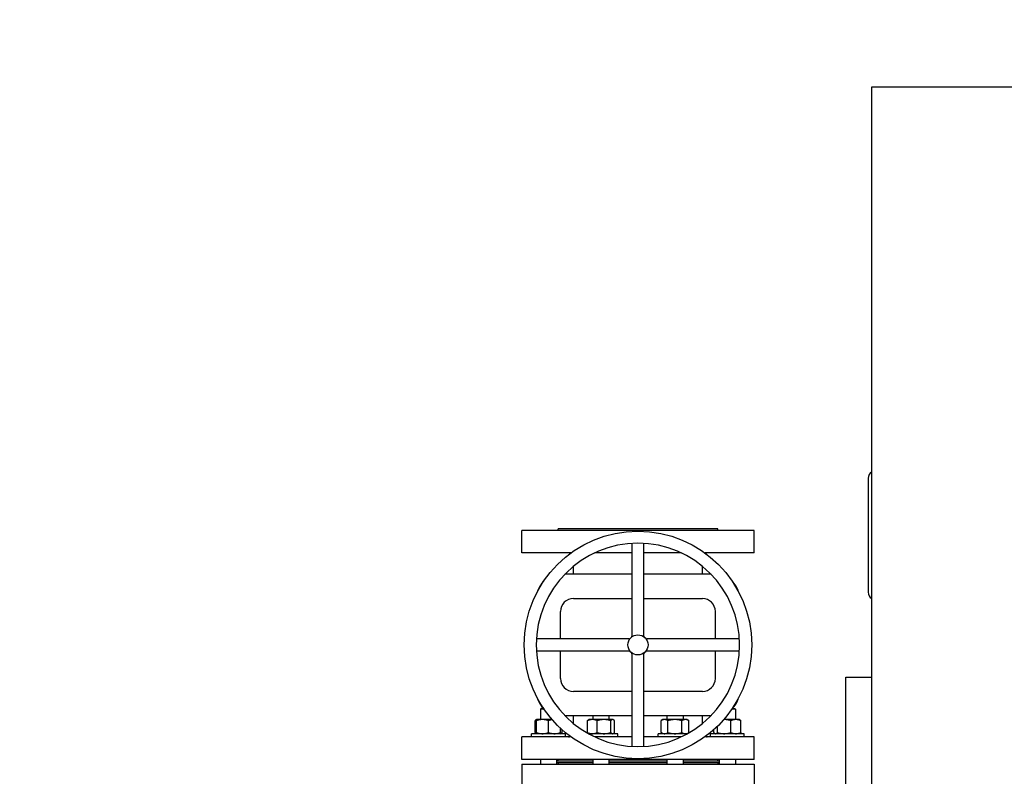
# Model space of a CAD drawing. Header units: inches. Extents: x 24 to 1128, y -69 to 748.
# Tile 309 of 656: x 359 to 397, y 649 to 678. Entities that reach past the tile are written whole.
import ezdxf

# ---------------------------------------------------------------- set-up
doc = ezdxf.new("R2010")
doc.units = ezdxf.units.IN
doc.header["$LTSCALE"] = 32
doc.header["$MEASUREMENT"] = 0
doc.layers.add('Dimension (ANSI)', color=7, linetype='Continuous', lineweight=25)
doc.layers.add('Visible (ANSI)', color=7, linetype='Continuous', lineweight=30)
doc.styles.add('Note Text (ANSI)', font='tahoma.ttf')
doc.dimstyles.new('SB Fraction-16 (ANSI)', dxfattribs={"dimscale": 32, "dimtxt": 0.125, "dimasz": 0.098425, "dimexe": 0.125, "dimexo": 0.0625, "dimgap": 0.031496, "dimtad": 0, "dimtih": 1, "dimtoh": 1, "dimdec": 4, "dimrnd": 1e-08, "dimzin": 0, "dimdsep": 46, "dimlunit": 5, "dimtxsty": 'Note Text (ANSI)', "dimcen": 0.09, "dimdle": 0.393701, "dimclrd": 256, "dimclre": 256, "dimclrt": 256, "dimadec": 0, "dimazin": 3, "dimtfac": 0.96, "dimtofl": 0, "dimtmove": 0, "dimatfit": 3, "dimfxl": 1, "dimfrac": 2, "dimtolj": 1, "dimtzin": 12, "dimlwd": -1, "dimlwe": -1, "dimarcsym": 0})

# ---------------------------------------------------------------- blocks, each defined once
blk = doc.blocks.new('*D18')
at = {"layer": 'Defpoints', "color": 0, "transparency": 16777216}
for p in [(496.281, 687.669), (344.474, 549.669), (496.281, 549.669)]:
    blk.add_point(p, dxfattribs=at)
at = {"layer": 'Dimension (ANSI)', "transparency": 16777216}
for p, q in [((494.281, 687.669), (340.474, 687.669)), ((344.474, 684.519), (344.474, 621.768)), ((344.474, 552.818), (344.474, 615.569)), ((494.281, 549.669), (340.474, 549.669))]:
    blk.add_line(p, q, dxfattribs=at)
for points in [[(343.949, 684.519), (344.999, 684.519), (344.474, 687.669)], [(343.949, 552.818), (344.999, 552.818), (344.474, 549.669)]]:
    blk.add_solid(points, dxfattribs=at)
at = {"layer": 'Dimension (ANSI)', "transparency": 16777216, "insert": (340.372, 620.76), "char_height": 4, "attachment_point": 1, "style": 'Note Text (ANSI)'}
blk.add_mtext('\\A1;138', dxfattribs=at)

msp = doc.modelspace()

# ---------------------------------------------------------------- linework, layer by layer
at = {"layer": 'Visible (ANSI)'}
for p, q in [((391.71813, 675.54353), (446.21813, 675.54353)), ((391.71813, 646.16853), (391.71813, 675.54353)), ((391.58363, 660.37778), (391.58363, 655.95928)), ((387.15563, 658.35603), (378.15563, 658.35603)), ((378.15563, 657.48103), (378.15563, 658.35603)), ((385.74938, 658.41853), (379.56188, 658.41853)), ((379.56188, 658.35603), (379.56188, 658.41853)), ((385.74938, 658.35603), (385.74938, 658.41853)), ((387.15563, 657.48103), (387.15563, 658.35603)), ((382.42126, 657.8528), (382.42126, 655.95162)), ((382.89001, 655.95162), (382.89001, 657.8528)), ((380.05627, 657.48103), (378.15563, 657.48103)), ((382.42126, 657.48103), (380.9698, 657.48103)), ((384.34147, 657.48103), (382.89001, 657.48103)), ((387.15563, 657.48103), (385.255, 657.48103)), ((380.15563, 656.65603), (380.15563, 656.96541)), ((385.15563, 656.65603), (385.15563, 656.96541)), ((382.42126, 656.65603), (379.82022, 656.65603)), ((385.49104, 656.65603), (382.89001, 656.65603)), ((380.15563, 655.71853), (382.42126, 655.71853)), ((382.42126, 655.95162), (382.42126, 655.84852)), ((382.42126, 655.84852), (382.42126, 654.25889)), ((382.89001, 655.84852), (382.89001, 655.95162)), ((382.89001, 654.25889), (382.89001, 655.84852)), ((382.89001, 655.71853), (385.15563, 655.71853)), ((379.65563, 654.1529), (379.65563, 655.21853)), ((385.65563, 654.1529), (385.65563, 655.21853)), ((380.62254, 654.1529), (378.72136, 654.1529)), ((380.72564, 654.1529), (380.62254, 654.1529)), ((382.31528, 654.1529), (380.72564, 654.1529)), ((384.58562, 654.1529), (382.99599, 654.1529)), ((384.68873, 654.1529), (384.58562, 654.1529)), ((386.58991, 654.1529), (384.68873, 654.1529)), ((378.72136, 653.68415), (380.62254, 653.68415)), ((379.65563, 652.61853), (379.65563, 653.68415)), ((380.62254, 653.68415), (380.72564, 653.68415)), ((380.72564, 653.68415), (382.31528, 653.68415)), ((382.42126, 653.57817), (382.42126, 651.98854)), ((382.89001, 651.98854), (382.89001, 653.57817)), ((382.99599, 653.68415), (384.58562, 653.68415)), ((384.58562, 653.68415), (384.68873, 653.68415)), ((384.68873, 653.68415), (386.58991, 653.68415)), ((385.65563, 652.61853), (385.65563, 653.68415)), ((390.71813, 652.66853), (391.71813, 652.66853)), ((390.71813, 647.66853), (390.71813, 652.66853)), ((382.42126, 652.11853), (380.15563, 652.11853)), ((382.42126, 651.98854), (382.42126, 651.88544)), ((382.42126, 651.88544), (382.42126, 649.98425)), ((385.15563, 652.11853), (382.89001, 652.11853)), ((382.89001, 651.88544), (382.89001, 651.98854)), ((382.89001, 649.98425), (382.89001, 651.88544)), ((378.90988, 651.45603), (378.87858, 651.42473)), ((379.01846, 651.42473), (378.87858, 651.42473)), ((378.87858, 651.42473), (378.87858, 651.02503)), ((378.90988, 651.45603), (378.99231, 651.45603)), ((379.82022, 651.18103), (382.42126, 651.18103)), ((380.15563, 650.87165), (380.15563, 651.18103)), ((380.90807, 651.18103), (380.90807, 651.02503)), ((381.53307, 651.18103), (381.53307, 651.02503)), ((382.89001, 651.18103), (385.49104, 651.18103)), ((383.7782, 651.18103), (383.7782, 651.02503)), ((384.4032, 651.18103), (384.4032, 651.02503)), ((385.15563, 650.87165), (385.15563, 651.18103)), ((386.43268, 651.42473), (386.29281, 651.42473)), ((386.31896, 651.45603), (386.40138, 651.45603)), ((386.40138, 651.45603), (386.43268, 651.42473)), ((386.43268, 651.42473), (386.43268, 651.02503)), ((378.66826, 650.5199), (378.66826, 650.98316)), ((378.72233, 651.02503), (378.7058, 651.01548)), ((378.95671, 651.02503), (378.72233, 651.02503)), ((378.72233, 650.5199), (378.72233, 650.98316)), ((379.32761, 651.02503), (378.95671, 651.02503)), ((379.19108, 650.5199), (379.19108, 650.98316)), ((380.69775, 650.5199), (380.69775, 650.98316)), ((380.75182, 651.02503), (380.73528, 651.01548)), ((380.88911, 651.02503), (380.75182, 651.02503)), ((381.34189, 651.02503), (380.88911, 651.02503)), ((381.08048, 650.5199), (381.08048, 650.98316)), ((381.67335, 651.02503), (381.34189, 651.02503)), ((381.6033, 650.5199), (381.6033, 650.98316)), ((381.68932, 651.02503), (381.67335, 651.02503)), ((381.68932, 651.02503), (381.70586, 651.01548)), ((381.74339, 650.5199), (381.74339, 650.98316)), ((383.62195, 651.02503), (383.54943, 650.98316)), ((383.54943, 650.5199), (383.54943, 650.98316)), ((383.68475, 651.02503), (383.62195, 651.02503)), ((384.0907, 651.02503), (383.68475, 651.02503)), ((383.82006, 650.5199), (383.82006, 650.98316)), ((384.49665, 651.02503), (384.0907, 651.02503)), ((384.36133, 650.5199), (384.36133, 650.98316)), ((384.55945, 651.02503), (384.49665, 651.02503)), ((384.55945, 651.02503), (384.63196, 650.98316)), ((384.63196, 650.5199), (384.63196, 650.98316)), ((385.73745, 650.5199), (385.73745, 650.76409)), ((385.99886, 651.02503), (385.98366, 651.02503)), ((386.45164, 651.02503), (385.99886, 651.02503)), ((386.26027, 650.5199), (386.26027, 650.98316)), ((386.58893, 651.02503), (386.45164, 651.02503)), ((386.58893, 651.02503), (386.60547, 651.01548)), ((386.643, 650.5199), (386.643, 650.98316)), ((380.05627, 650.35603), (378.15563, 650.35603)), ((378.15563, 649.48103), (378.15563, 650.35603)), ((379.84733, 650.47803), (378.53483, 650.47803)), ((378.53483, 650.35603), (378.53483, 650.47803)), ((378.72233, 650.47803), (378.7058, 650.48758)), ((379.65983, 650.5199), (379.65983, 650.68228)), ((379.65983, 650.47803), (379.67637, 650.48758)), ((379.71391, 650.5199), (379.71391, 650.63305)), ((379.84733, 650.35603), (379.84733, 650.47803)), ((381.87682, 650.47803), (380.73303, 650.47803)), ((380.75182, 650.47803), (380.73528, 650.48758)), ((382.42126, 650.35603), (380.9698, 650.35603)), ((381.68932, 650.47803), (381.70586, 650.48758)), ((381.87682, 650.35603), (381.87682, 650.47803)), ((384.34147, 650.35603), (382.89001, 650.35603)), ((384.57824, 650.47803), (383.43445, 650.47803)), ((383.43445, 650.35603), (383.43445, 650.47803)), ((383.62195, 650.47803), (383.54943, 650.5199)), ((384.55945, 650.47803), (384.63196, 650.5199)), ((387.15563, 650.35603), (385.255, 650.35603)), ((386.77643, 650.47803), (385.46393, 650.47803)), ((385.46393, 650.35603), (385.46393, 650.47803)), ((385.59736, 650.5199), (385.59736, 650.63305)), ((385.65143, 650.47803), (385.6349, 650.48758)), ((386.58893, 650.47803), (386.60547, 650.48758)), ((386.77643, 650.35603), (386.77643, 650.47803)), ((387.15563, 649.48103), (387.15563, 650.35603)), ((387.15563, 649.48103), (378.15563, 649.48103)), ((378.15563, 649.29603), (387.15563, 649.29603)), ((378.15563, 649.29603), (378.15563, 648.35603)), ((378.87858, 649.48103), (378.87858, 649.29603)), ((379.50358, 649.48103), (379.50358, 649.29603)), ((380.90807, 649.41853), (379.50358, 649.41853)), ((379.50358, 649.35603), (380.90807, 649.35603)), ((379.56063, 649.35603), (379.56063, 649.29603)), ((379.56188, 649.41853), (379.56188, 649.48103)), ((380.90807, 649.48103), (380.90807, 649.29603)), ((381.53307, 649.48103), (381.53307, 649.29603)), ((383.7782, 649.41853), (381.53307, 649.41853)), ((381.53307, 649.35603), (383.7782, 649.35603)), ((383.7782, 649.48103), (383.7782, 649.29603)), ((384.4032, 649.48103), (384.4032, 649.29603)), ((385.80768, 649.41853), (384.4032, 649.41853)), ((384.4032, 649.35603), (385.80768, 649.35603)), ((385.74938, 649.41853), (385.74938, 649.48103)), ((385.75063, 649.35603), (385.75063, 649.29603)), ((385.80768, 649.48103), (385.80768, 649.29603)), ((386.43268, 649.48103), (386.43268, 649.29603)), ((387.15563, 649.29603), (387.15563, 648.35603))]:
    msp.add_line(p, q, dxfattribs=at)
for radius in [4.41, 0.39]:
    msp.add_circle((382.65563, 653.91853), radius, dxfattribs=at)
for centre, radius, start, end in [((391.87438, 660.37778), 0.29075, 122.507042, 180), ((382.65563, 653.91853), 3.94125, 90, 180), ((382.65563, 653.91853), 3.94125, 0, 90), ((379.96763, 657.29303), 0.188, 68.095381, 90), ((385.34363, 657.29303), 0.188, 90, 111.904619), ((379.65563, 655.71853), 0.9375, 133.798259, 164.274227), ((385.65563, 655.71853), 0.9375, 15.725773, 46.201741), ((380.15563, 655.21853), 0.5, 90, 180), ((385.15563, 655.21853), 0.5, 0, 90), ((391.87438, 655.95928), 0.29075, 180, 237.492958), ((382.31528, 654.2129), 0.06, 270, 319.143508), ((382.36126, 654.25889), 0.06, 310.856492, 0), ((382.95001, 654.25889), 0.06, 180, 229.143508), ((382.99599, 654.2129), 0.06, 220.856492, 270), ((382.65563, 653.91853), 3.94125, 180, 270), ((382.65563, 653.91853), 3.94125, 270, 0), ((382.31528, 653.62415), 0.06, 40.856492, 90), ((382.36126, 653.57817), 0.06, 0, 49.143508), ((382.95001, 653.57817), 0.06, 130.856492, 180), ((382.99599, 653.62415), 0.06, 90, 139.143508), ((380.15563, 652.61853), 0.5, 180, 270), ((385.15563, 652.61853), 0.5, 270, 0), ((379.65563, 652.11853), 0.9375, 195.725773, 226.201741), ((385.65563, 652.11853), 0.9375, 313.798259, 344.274227), ((379.96763, 650.54403), 0.188, 270, 291.904619), ((385.34363, 650.54403), 0.188, 248.095381, 270)]:
    msp.add_arc(centre, radius, start, end, dxfattribs=at)
for points, weights in [([(378.72233, 651.02269), (378.69712, 651.01535), (378.66826, 650.98316)], [1.01375847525, 1.02892942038, 1]), ([(378.72233, 650.98316), (378.72233, 651.02503), (378.72233, 651.02503)], [1, 1.0379548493, 1]), ([(378.95671, 651.02503), (378.84794, 651.02503), (378.72233, 650.98316)], [1, 1.0379548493, 1]), ([(379.19108, 650.98316), (379.06548, 651.02503), (378.95671, 651.02503)], [1, 1.0379548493, 1]), ([(379.33357, 651.01818), (379.26656, 651.00832), (379.19108, 650.98316)], [1.01833599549, 1.02246636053, 1]), ([(380.88911, 651.02503), (380.8003, 651.02503), (380.69775, 650.98316)], [1, 1.0379548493, 1]), ([(380.69775, 650.98316), (380.71754, 651.00524), (380.73528, 651.01548)], [1, 1.01965956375, 1.01895290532]), ([(381.08048, 650.98316), (380.97793, 651.02503), (380.88911, 651.02503)], [1, 1.0379548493, 1]), ([(381.34189, 651.02503), (381.22057, 651.02503), (381.08048, 650.98316)], [1, 1.0379548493, 1]), ([(381.6033, 650.98316), (381.46321, 651.02503), (381.34189, 651.02503)], [1, 1.0379548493, 1]), ([(381.67335, 651.02503), (381.64084, 651.02503), (381.6033, 650.98316)], [1, 1.0379548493, 1]), ([(381.74339, 650.98316), (381.70586, 651.02503), (381.67335, 651.02503)], [1, 1.0379548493, 1]), ([(383.68475, 651.02503), (383.62195, 651.02503), (383.54943, 650.98316)], [1, 1.0379548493, 1]), ([(383.82006, 650.98316), (383.74755, 651.02503), (383.68475, 651.02503)], [1, 1.0379548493, 1]), ([(384.0907, 651.02503), (383.96509, 651.02503), (383.82006, 650.98316)], [1, 1.0379548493, 1]), ([(384.36133, 650.98316), (384.2163, 651.02503), (384.0907, 651.02503)], [1, 1.0379548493, 1]), ([(384.49665, 651.02503), (384.43384, 651.02503), (384.36133, 650.98316)], [1, 1.0379548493, 1]), ([(384.63196, 650.98316), (384.55945, 651.02503), (384.49665, 651.02503)], [1, 1.0379548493, 1]), ([(385.99886, 651.02503), (385.99119, 651.02503), (385.98352, 651.02487)], [1, 1.00231581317, 1.0043490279]), ([(386.26027, 650.98316), (386.12018, 651.02503), (385.99886, 651.02503)], [1, 1.0379548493, 1]), ([(386.45164, 651.02503), (386.36282, 651.02503), (386.26027, 650.98316)], [1, 1.0379548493, 1]), ([(386.643, 650.98316), (386.54045, 651.02503), (386.45164, 651.02503)], [1, 1.0379548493, 1]), ([(386.60547, 651.01548), (386.62321, 651.00524), (386.643, 650.98316)], [1.01895290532, 1.01965956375, 1]), ([(378.66826, 650.5199), (378.69712, 650.48771), (378.72233, 650.48037)], [1, 1.02892942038, 1.01375847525]), ([(378.72233, 650.47803), (378.72233, 650.47803), (378.72233, 650.5199)], [1, 1.0379548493, 1]), ([(378.72233, 650.5199), (378.84794, 650.47803), (378.95671, 650.47803)], [1, 1.0379548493, 1]), ([(378.95671, 650.47803), (379.06548, 650.47803), (379.19108, 650.5199)], [1, 1.0379548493, 1]), ([(379.19108, 650.5199), (379.31669, 650.47803), (379.42546, 650.47803)], [1, 1.0379548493, 1]), ([(379.42546, 650.47803), (379.53423, 650.47803), (379.65983, 650.5199)], [1, 1.0379548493, 1]), ([(379.65983, 650.5199), (379.65983, 650.47803), (379.65983, 650.47803)], [1, 1.0379548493, 1]), ([(379.65983, 650.50033), (379.686, 650.5085), (379.71391, 650.5199)], [1.01477953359, 1.01005189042, 1]), ([(379.71391, 650.5199), (379.69412, 650.49782), (379.67637, 650.48758)], [1, 1.01965956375, 1.01895290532]), ([(380.73528, 650.48758), (380.71754, 650.49782), (380.69775, 650.5199)], [1.01895290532, 1.01965956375, 1]), ([(380.69775, 650.5199), (380.8003, 650.47803), (380.88911, 650.47803)], [1, 1.0379548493, 1]), ([(380.88911, 650.47803), (380.97793, 650.47803), (381.08048, 650.5199)], [1, 1.0379548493, 1]), ([(381.08048, 650.5199), (381.22057, 650.47803), (381.34189, 650.47803)], [1, 1.0379548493, 1]), ([(381.34189, 650.47803), (381.46321, 650.47803), (381.6033, 650.5199)], [1, 1.0379548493, 1]), ([(381.6033, 650.5199), (381.64084, 650.47803), (381.67335, 650.47803)], [1, 1.0379548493, 1]), ([(381.67335, 650.47803), (381.70586, 650.47803), (381.74339, 650.5199)], [1, 1.0379548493, 1]), ([(383.54943, 650.5199), (383.62195, 650.47803), (383.68475, 650.47803)], [1, 1.0379548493, 1]), ([(383.68475, 650.47803), (383.74755, 650.47803), (383.82006, 650.5199)], [1, 1.0379548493, 1]), ([(383.82006, 650.5199), (383.96509, 650.47803), (384.0907, 650.47803)], [1, 1.0379548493, 1]), ([(384.0907, 650.47803), (384.2163, 650.47803), (384.36133, 650.5199)], [1, 1.0379548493, 1]), ([(384.36133, 650.5199), (384.43384, 650.47803), (384.49665, 650.47803)], [1, 1.0379548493, 1]), ([(384.49665, 650.47803), (384.55945, 650.47803), (384.63196, 650.5199)], [1, 1.0379548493, 1]), ([(385.59736, 650.5199), (385.6349, 650.47803), (385.6674, 650.47803)], [1, 1.0379548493, 1]), ([(385.6674, 650.47803), (385.69991, 650.47803), (385.73745, 650.5199)], [1, 1.0379548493, 1]), ([(385.73745, 650.5199), (385.87754, 650.47803), (385.99886, 650.47803)], [1, 1.0379548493, 1]), ([(385.99886, 650.47803), (386.12018, 650.47803), (386.26027, 650.5199)], [1, 1.0379548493, 1]), ([(386.26027, 650.5199), (386.36282, 650.47803), (386.45164, 650.47803)], [1, 1.0379548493, 1]), ([(386.45164, 650.47803), (386.54045, 650.47803), (386.643, 650.5199)], [1, 1.0379548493, 1]), ([(386.643, 650.5199), (386.62321, 650.49782), (386.60547, 650.48758)], [1, 1.01965956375, 1.01895290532])]:
    msp.add_rational_spline(points, weights, degree=2, dxfattribs=at)

# ---------------------------------------------------------------- dimensions: what is measured, and where the dimension line sits
at = {"layer": 'Dimension (ANSI)'}
dim = msp.add_linear_dim(base=(344.47435, 549.66853), p1=(496.28063, 687.66853), p2=(496.28063, 549.66853), angle=90, dimstyle='SB Fraction-16 (ANSI)', override={"dimgap": 0.031496, "dimdec": 4, "dimtol": 0, "dimlim": 0, "dimtp": 0, "dimtm": 0, "dimtdec": 2, "dimatfit": 1}, dxfattribs=at)
dim.commit()
dim.dimension.update_dxf_attribs({"geometry": '*D18', "text_midpoint": (344.47435, 618.66853), "dimtype": 160})

doc.saveas('drawing.dxf')
